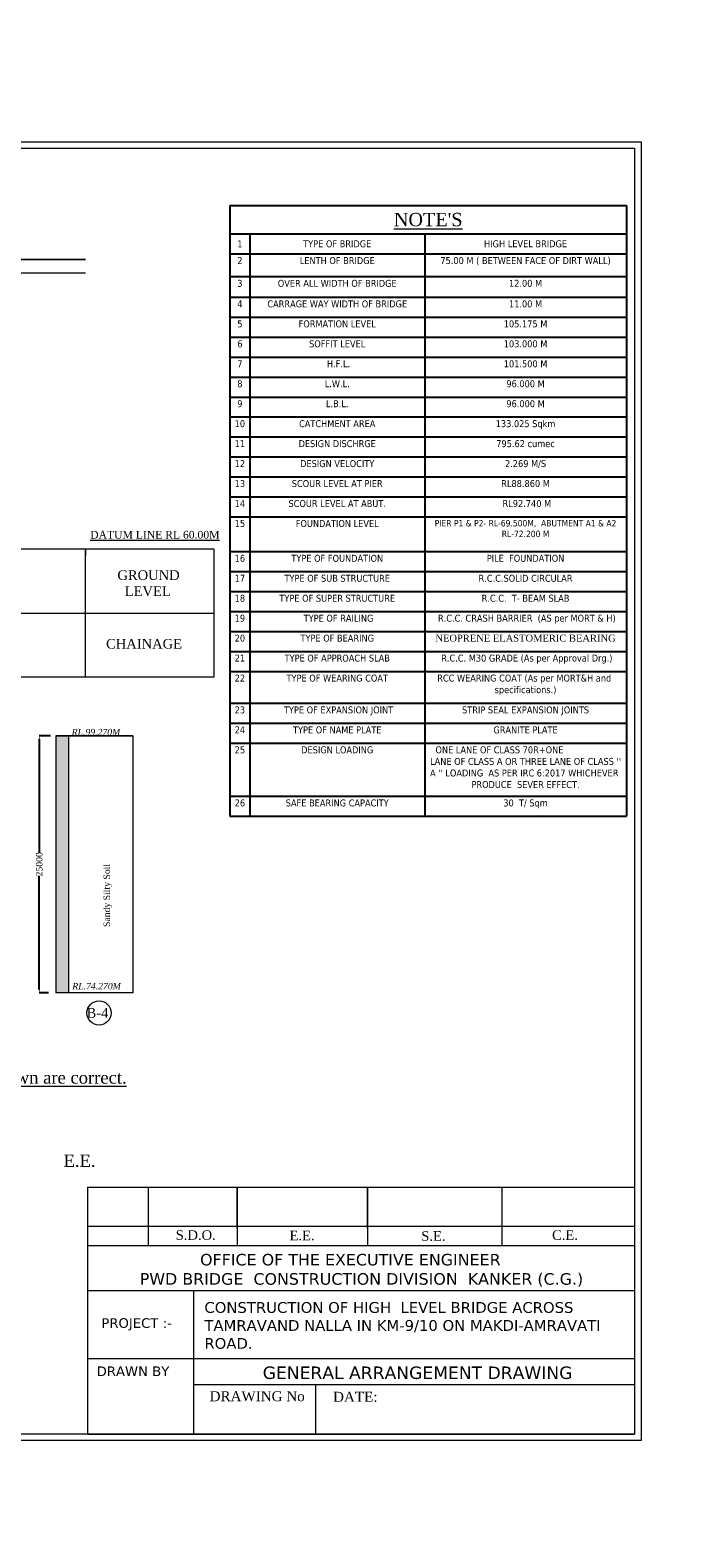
# Model space of a CAD drawing. Header units: millimetres. Extents: x -20950785 to 389010297, y -11535949 to 14056629.
# Tile 606 of 654: x 20290755 to 20392552, y -441575 to -206669. Entities that reach past the tile are written whole.
import ezdxf

# ---------------------------------------------------------------- set-up
doc = ezdxf.new("R2010")
doc.units = ezdxf.units.MM
doc.header["$LTSCALE"] = 60
doc.header["$MEASUREMENT"] = 0
doc.layers.add('TEX', color=6, linetype='Continuous')
doc.layers.add('TEXT', color=7, linetype='Continuous')
doc.styles.add('PDF Arial Bold', font='times.ttf')
doc.styles.add('style1', font='txt.shx', dxfattribs={"height": 1})
doc.dimstyles.get("Standard").update_dxf_attribs({"dimtxt": 400, "dimasz": 215, "dimexe": 0.18, "dimexo": 0.0625, "dimgap": 0.09, "dimtad": 0, "dimtih": 1, "dimtoh": 1, "dimdec": 0, "dimzin": 4, "dimdsep": 46, "dimtxsty": 'Standard', "dimblk": 'OPEN90', "dimcen": 0, "dimadec": 0, "dimazin": 1, "dimtfac": 1, "dimtdec": 0, "dimtix": 1, "dimtofl": 0, "dimtmove": 0, "dimatfit": 3, "dimldrblk": 'OPEN30', "dimfxl": 1, "dimtolj": 1, "dimtzin": 0, "dimarcsym": 0})

# ---------------------------------------------------------------- blocks, each defined once
blk = doc.blocks.new('*T3019')
at = {"color": 0, "linetype": 'ByBlock', "lineweight": -2, "ltscale": 2, "transparency": 16777216}
for p, q in [((0, 0), (61730, 0)), ((0, 0), (0, -95172)), ((61730, 0), (61730, -95172)), ((0, -4443), (61730, -4443)), ((3081, -4443), (3081, -95172)), ((30320, -4443), (30320, -95172)), ((0, -7553), (61730, -7553)), ((0, -11103), (61730, -11103)), ((0, -14308), (61730, -14308)), ((0, -17419), (61730, -17419)), ((0, -20529), (61730, -20529)), ((0, -23639), (61730, -23639)), ((0, -26750), (61730, -26750)), ((0, -29860), (61730, -29860)), ((0, -32970), (61730, -32970)), ((0, -36081), (61730, -36081)), ((0, -39191), (61730, -39191)), ((0, -42302), (61730, -42302)), ((0, -45412), (61730, -45412)), ((0, -48522), (61730, -48522)), ((0, -53946), (61730, -53946)), ((0, -57057), (61730, -57057)), ((0, -60167), (61730, -60167)), ((0, -63277), (61730, -63277)), ((0, -66388), (61730, -66388)), ((0, -69498), (61730, -69498)), ((0, -72609), (61730, -72609)), ((0, -77566), (61730, -77566)), ((0, -80677), (61730, -80677)), ((0, -83787), (61730, -83787)), ((0, -92062), (61730, -92062)), ((0, -95172), (61730, -95172))]:
    blk.add_line(p, q, dxfattribs=at)
at = {"color": 0, "linetype": 'Continuous', "lineweight": 9, "ltscale": 2, "transparency": 16777216}
for s, insert, char_height, width, attachment_point in [("{\\fTimes New Roman|b0|i0|c0|p18;\\L\\C256;NOTE'S}", (30865, -2221), 2081.86, 60731.2, 5), ('{\\fTahoma|b0|i0|c0|p34;\\C256;1', (1541, -5998), 1082.46, 2081.86, 5), ('{\\fTahoma|b0|i0|c0|p34;\\C256;TYPE OF BRIDGE}', (16701, -5998), 1082.46, 26239.82, 5), ('{\\fTahoma|b0|i0|c0|p34;\\C256;HIGH LEVEL BRIDGE}', (46025, -5998), 1082.46, 30410.94, 5), ('{\\fTahoma|b0|i0|c0|p34;\\C256;2', (1541, -8053), 1082.46, 2081.86, 2), ('{\\fTahoma|b0|i0|c0|p34;\\C256;LENTH OF BRIDGE }', (16701, -8053), 1082.46, 26239.82, 2), ('{\\fTahoma|b0|i0|c0|p34;\\C256;75.00 M ( BETWEEN FACE OF DIRT WALL)  }', (46025, -8053), 1082.46, 30410.94, 2), ('{\\fTahoma|b0|i0|c0|p34;\\C256;3', (1541, -11603), 1082.46, 2081.86, 2), ('{\\fTahoma|b0|i0|c0|p34;\\C256;OVER ALL WIDTH OF BRIDGE}', (16701, -11603), 1082.46, 26239.82, 2), ('{\\fTahoma|b0|i0|c0|p34;\\C256;12.00 M}', (46025, -11603), 1082.46, 30410.94, 2), ('{\\fTahoma|b0|i0|c0|p34;\\C256;4', (1541, -14808), 1082.46, 2081.86, 2), ('{\\fTahoma|b0|i0|c0|p34;\\C256;CARRAGE WAY WIDTH OF BRIDGE }', (16701, -14808), 1082.46, 26239.82, 2), ('{\\fTahoma|b0|i0|c0|p34;\\C256;11.00 M}', (46025, -14808), 1082.46, 30410.94, 2), ('{\\fTahoma|b0|i0|c0|p34;\\C256;5', (1541, -17918), 1082.46, 2081.86, 2), ('{\\fTahoma|b0|i0|c0|p34;\\C256;FORMATION LEVEL   }', (16701, -17918), 1082.46, 26239.82, 2), ('{\\fTahoma|b0|i0|c0|p34;\\C256;105.175 M}', (46025, -17918), 1082.46, 30410.94, 2), ('{\\fTahoma|b0|i0|c0|p34;\\C256;6', (1541, -21029), 1082.46, 2081.86, 2), ('{\\fTahoma|b0|i0|c0|p34;\\C256;SOFFIT LEVEL}', (16701, -21029), 1082.46, 26239.82, 2), ('{\\fTahoma|b0|i0|c0|p34;\\C256;103.000 M}', (46025, -21029), 1082.46, 30410.94, 2), ('{\\fTahoma|b0|i0|c0|p34;\\C256;7', (1541, -24139), 1082.46, 2081.86, 2), ('{\\fTahoma|b0|i0|c0|p34;\\C256; H.F.L. }', (16701, -24139), 1082.46, 26239.82, 2), ('{\\fTahoma|b0|i0|c0|p34;\\C256;101.500 M}', (46025, -24139), 1082.46, 30410.94, 2), ('{\\fTahoma|b0|i0|c0|p34;\\C256;8', (1541, -27249), 1082.46, 2081.86, 2), ('{\\fTahoma|b0|i0|c0|p34;\\C256;L.W.L.  }', (16701, -27249), 1082.46, 26239.82, 2), ('{\\fTahoma|b0|i0|c0|p34;\\C256;96.000 M}', (46025, -27249), 1082.46, 30410.94, 2), ('{\\fTahoma|b0|i0|c0|p34;\\C256;9', (1541, -30360), 1082.46, 2081.86, 2), ('{\\fTahoma|b0|i0|c0|p34;\\C256;L.B.L.  }', (16701, -30360), 1082.46, 26239.82, 2), ('{\\fTahoma|b0|i0|c0|p34;\\C256;96.000 M}', (46025, -30360), 1082.46, 30410.94, 2), ('{\\fTahoma|b0|i0|c0|p34;\\C256;10', (1541, -33470), 1082.46, 2081.86, 2), ('{\\fTahoma|b0|i0|c0|p34;\\C256;CATCHMENT AREA}', (16701, -33470), 1082.46, 26239.82, 2), ('{\\fTahoma|b0|i0|c0|p34;\\C256;133.025 Sqkm }', (46025, -33470), 1082.46, 30410.94, 2), ('{\\fTahoma|b0|i0|c0|p34;\\C256;11', (1541, -36581), 1082.46, 2081.86, 2), ('{\\fTahoma|b0|i0|c0|p34;\\C256;DESIGN DISCHRGE }', (16701, -36581), 1082.46, 26239.82, 2), ('{\\fTahoma|b0|i0|c0|p34;\\C256;795.62 cumec}', (46025, -36581), 1082.46, 30410.94, 2), ('{\\fTahoma|b0|i0|c0|p34;\\C256;12', (1541, -39691), 1082.46, 2081.86, 2), ('{\\fTahoma|b0|i0|c0|p34;\\C256;DESIGN VELOCITY}', (16701, -39691), 1082.46, 26239.82, 2), ('{\\fTahoma|b0|i0|c0|p34;\\C256;2.269 M/S}', (46025, -39691), 1082.46, 30410.94, 2), ('{\\fTahoma|b0|i0|c0|p34;\\C256;13', (1541, -42801), 1082.46, 2081.86, 2), ('{\\fTahoma|b0|i0|c0|p34;\\C256;SCOUR LEVEL AT PIER}', (16701, -42801), 1082.46, 26239.82, 2), ('{\\fTahoma|b0|i0|c0|p34;\\C256;RL88.860 M}', (46025, -42801), 1082.46, 30410.94, 2), ('{\\fTahoma|b0|i0|c0|p34;\\C256;14', (1541, -45912), 1082.46, 2081.86, 2), ('{\\fTahoma|b0|i0|c0|p34;\\C256;SCOUR LEVEL AT ABUT.}', (16701, -45912), 1082.46, 26239.82, 2), ('{\\fTahoma|b0|i0|c0|p34;\\C256; RL92.740 M}', (46025, -45912), 1082.46, 30410.94, 2), ('{\\fTahoma|b0|i0|c0|p34;\\C256;15', (1541, -49022), 1082.46, 2081.86, 2), ('{\\fTahoma|b0|i0|c0|p34;\\C256;FOUNDATION LEVEL}', (16701, -49022), 1082.46, 26239.82, 2), ('{\\fTahoma|b0|i0|c0|p34;\\C256;PIER P1 & P2- RL-69.500M,  ABUTMENT A1 & A2 RL-72.200 M}', (46025, -49022), 1000, 30410.94, 2), ('{\\fTahoma|b0|i0|c0|p34;\\C256;16', (1541, -54446), 1082.46, 2081.86, 2), ('{\\fTahoma|b0|i0|c0|p34;\\C256;TYPE OF FOUNDATION}', (16701, -54446), 1082.46, 26239.82, 2), ('{\\fTahoma|b0|i0|c0|p34;\\C256;PILE  FOUNDATION }', (46025, -54446), 1082.46, 30410.94, 2), ('{\\fTahoma|b0|i0|c0|p34;\\C256;17', (1541, -57556), 1082.46, 2081.86, 2), ('{\\fTahoma|b0|i0|c0|p34;\\C256;TYPE OF SUB STRUCTURE }', (16701, -57556), 1082.46, 26239.82, 2), ('{\\fTahoma|b0|i0|c0|p34;\\C256;R.C.C.SOLID CIRCULAR}', (46025, -57556), 1082.46, 30410.94, 2), ('{\\fTahoma|b0|i0|c0|p34;\\C256;18', (1541, -60667), 1082.46, 2081.86, 2), ('{\\fTahoma|b0|i0|c0|p34;\\C256;TYPE OF SUPER STRUCTURE }', (16701, -60667), 1082.46, 26239.82, 2), ('{\\fTahoma|b0|i0|c0|p34;\\C256;R.C.C.  T- BEAM SLAB }', (46025, -60667), 1082.46, 30410.94, 2), ('{\\fTahoma|b0|i0|c0|p34;\\C256;19', (1541, -63777), 1082.46, 2081.86, 2), ('{\\fTahoma|b0|i0|c0|p34;\\C256; TYPE OF RAILING}', (16701, -63777), 1082.46, 26239.82, 2), ('{\\fTahoma|b0|i0|c0|p34;\\C256; R.C.C. CRASH BARRIER  (AS per MORT & H)}', (46025, -63777), 1082.46, 30410.94, 2), ('{\\fTahoma|b0|i0|c0|p34;\\C256;20', (1541, -66887), 1082.46, 2081.86, 2), ('{\\fTahoma|b0|i0|c0|p34;\\C256;TYPE OF BEARING   }', (16701, -66887), 1082.46, 26239.82, 2), ('{\\fTimes New Roman|b0|i0|c0|p18;\\C256;NEOPRENE ELASTOMERIC BEARING}', (46025, -66887), 1082.46, 30410.94, 2), ('{\\fTahoma|b0|i0|c0|p34;\\C256;21', (1541, -69998), 1082.46, 2081.86, 2), ('{\\fTahoma|b0|i0|c0|p34;\\C256;TYPE OF APPROACH SLAB }', (16701, -69998), 1082.46, 26239.82, 2), ('{\\fTahoma|b0|i0|c0|p34;\\C256; R.C.C. M30 GRADE (As per Approval Drg.)}', (46025, -69998), 1082.46, 30410.94, 2), ('{\\fTahoma|b0|i0|c0|p34;\\C256;22', (1541, -73108), 1082.46, 2081.86, 2), ('{\\fTahoma|b0|i0|c0|p34;\\C256;TYPE OF WEARING COAT}', (16701, -73108), 1082.46, 26239.82, 2), ('{\\fTahoma|b0|i0|c0|p34;\\C256;RCC WEARING COAT (As per MORT&H and  specifications.)}', (46025, -73108), 1082.46, 30410.94, 2), ('{\\fTahoma|b0|i0|c0|p34;\\C256;23', (1541, -78066), 1082.46, 2081.86, 2), ('{\\fTahoma|b0|i0|c0|p34;\\C256; TYPE OF EXPANSION JOINT}', (16701, -78066), 1082.46, 26239.82, 2), ('{\\fTahoma|b0|i0|c0|p34;\\C256;STRIP SEAL EXPANSION JOINTS}', (46025, -78066), 1082.46, 30410.94, 2), ('{\\fTahoma|b0|i0|c0|p34;\\C256;24', (1541, -81176), 1082.46, 2081.86, 2), ('{\\fTahoma|b0|i0|c0|p34;\\C256;TYPE OF NAME PLATE   }', (16701, -81176), 1082.46, 26239.82, 2), ('{\\fTahoma|b0|i0|c0|p34;\\C256;GRANITE PLATE}', (46025, -81176), 1082.46, 30410.94, 2), ('{\\fTahoma|b0|i0|c0|p34;\\C256;25', (1541, -84287), 1082.46, 2081.86, 2), ('{\\fTahoma|b0|i0|c0|p34;\\C256;DESIGN LOADING}', (16701, -84287), 1082.46, 26239.82, 2), ("{\\fTahoma|b0|i0|c0|p34;\\C256;ONE LANE OF CLASS 70R+ONE                     LANE OF CLASS A OR THREE LANE OF CLASS '' A '' LOADING  AS PER IRC 6:2017 WHICHEVER  PRODUCE  SEVER EFFECT.}", (46025, -84287), 1082.456, 30410.94, 2), ('{\\fTahoma|b0|i0|c0|p34;\\C256;26', (1541, -92561), 1082.46, 2081.86, 2), ('{\\fTahoma|b0|i0|c0|p34;\\C256;SAFE BEARING CAPACITY }', (16701, -92561), 1082.46, 26239.82, 2), ('{\\fTahoma|b0|i0|c0|p34;\\C256;30  T/ Sqm}', (46025, -92561), 1082.46, 30410.94, 2)]:
    blk.add_mtext(s, dxfattribs=dict(at, insert=insert, char_height=char_height, width=width, attachment_point=attachment_point))
blk = doc.blocks.new('*D3270')
at = {"color": 0, "linetype": 'Continuous', "lineweight": -2, "ltscale": 2, "transparency": 16777216}
for p, q in [((20293911, -316637), (20292177, -316637)), ((20292177, -317137), (20292177, -334834)), ((20292177, -356137), (20292177, -338441)), ((20293634, -356637), (20292177, -356637))]:
    blk.add_line(p, q, dxfattribs=at)
at = {"color": 0, "linetype": 'Continuous', "lineweight": 9, "ltscale": 2, "transparency": 16777216}
for points in [[(20292094, -317137), (20292261, -317137), (20292177, -316637)], [(20292094, -356137), (20292261, -356137), (20292177, -356637)]]:
    blk.add_solid(points, dxfattribs=at)
at = {"layer": 'Defpoints', "color": 0, "linetype": 'Continuous', "lineweight": 9, "ltscale": 2, "transparency": 16777216}
for p in [(20293912, -316637), (20292177, -356637), (20293634, -356637)]:
    blk.add_point(p, dxfattribs=at)
at = {"color": 0, "linetype": 'Continuous', "lineweight": 9, "ltscale": 2, "transparency": 16777216, "insert": (20292177, -336637), "char_height": 1000, "attachment_point": 5, "rotation": 90, "style": 'PDF Arial Bold'}
blk.add_mtext('\\A1;25000', dxfattribs=at)

msp = doc.modelspace()

# ---------------------------------------------------------------- hatches: boundary and pattern name
at = {"linetype": 'Continuous', "lineweight": 9, "ltscale": 2}
h = msp.add_hatch(dxfattribs=at)
h.set_pattern_fill('AR-CONC', scale=100)
h.set_pattern_definition([(50, (4818379.9, 1405389.6), (717.260183, -62.752135), [75, -825]), (355, (4818379.9, 1405389.6), (-138.751334, 752.192134), [60, -660]), (100.4514445, (4818439.7, 1405384.4), (578.508847, 689.43999), [63.740192, -701.142112]), (46.1842, (4818379.9, 1405589.6), (1067.24133, -165.51928), [112.5, -1237.5]), (96.6356355, (4818468.8, 1405575.8), (934.661946, 974.1186), [95.61034, -1051.71376]), (351.184164, (4818379.9, 1405589.6), (934.661945, 974.1186), [90, -990]), (21, (4818479.9, 1405539.6), (596.907052, -402.61889), [75, -825]), (326, (4818479.9, 1405539.6), (243.315332, 725.150045), [60, -660]), (71.4514447, (4818529.65, 1405506.06), (840.222377, 322.531153), [63.74019, -701.142112]), (37.5, (4818379.9, 1405389.6), (12.1598553, 332.893854), [0, -652, 0, -670, 0, -662.5]), (7.5, (4818379.9, 1405389.6), (263.0695374, 394.411712), [0, -382, 0, -637, 0, -252.5]), (327.5, (4818156.9, 1405389.6), (533.822436, -22.5548717), [0, -250, 0, -780, 0, -1035]), (317.5, (4818056.9, 1405389.6), (583.18617, 100.104982), [0, -325, 0, -518, 0, -735])])
h.paths.add_polyline_path([(20296745.4, -316637.39), (20294745.4, -316637.39), (20294745.4, -356637.39), (20296745.4, -356637.39)])

# ---------------------------------------------------------------- linework, layer by layer
at = {"color": 7, "lineweight": 9, "ltscale": 2}
for p, q in [((20139349.75, -242326), (20299349.75, -242326)), ((20139349.75, -242401), (20299349.75, -242401)), ((20139349.75, -244501), (20299349.75, -244501))]:
    msp.add_line(p, q, dxfattribs=at)
at = {"color": 7, "linetype": 'Continuous', "lineweight": 9, "ltscale": 2}
for p, q in [((20289349.75, -287501), (20309349.75, -287501)), ((20299349.75, -287501), (20319349.75, -287501)), ((20299349.75, -307501), (20299349.75, -287501)), ((20299349.75, -287501), (20299349.75, -288501)), ((20319349.75, -287501), (20319349.75, -307501)), ((20299349.75, -297501), (20319349.75, -297501)), ((20309349.75, -307501), (20289349.75, -307501)), ((20319349.75, -307501), (20299349.75, -307501)), ((20294745.4, -316637.39), (20306745.4, -316637.39)), ((20306745.4, -316637.39), (20294745.4, -316637.39)), ((20294745.4, -316637.39), (20294745.4, -356637.39)), ((20296745.4, -316637.39), (20296745.4, -356637.39)), ((20306745.4, -316637.39), (20306745.4, -356637.39)), ((20306745.4, -356637.39), (20294745.4, -356637.39)), ((20299681.44, -386930.98, -13692.59), (20299681.44, -425420, -2327.17)), ((20299681.44, -425420, -2327.17), (20384895, -425420, -2327.17))]:
    msp.add_line(p, q, dxfattribs=at)
at = {"linetype": 'Continuous', "lineweight": 9}
for p, q in [((20109349.75, -297501), (20309349.75, -297501)), ((20299681.44, -386930.98, -13692.59), (20384895, -386930.98, -13692.59)), ((20309105.91, -386930.98, -13692.59), (20309105.91, -396008.91, -13692.59)), ((20323006.89, -393365.53, -13692.59), (20323006.89, -386930.98, -13692.59)), ((20323006.89, -386930.98, -13692.59), (20323006.89, -396008.91, -13692.59)), ((20343267.64, -393365.53, -13692.59), (20343267.64, -386930.98, -13692.59)), ((20343267.64, -386930.98, -13692.59), (20343267.64, -396008.91, -13692.59)), ((20364202.09, -386930.98, -13692.59), (20364202.09, -396008.91, -13692.59)), ((20299681.44, -393036.53, -13692.59), (20384895, -393036.53, -13692.59)), ((20299681.44, -396008.91, -13692.59), (20384895, -396008.91, -13692.59)), ((20299699.03, -403036.62, -13692.59), (20384895, -403036.62, -13692.59)), ((20316196.56, -403036.62, -1403.81), (20316196.56, -425420, -1403.81)), ((20299699.03, -413636.36, -7895.16), (20306107.75, -413636.36, -5527.83)), ((20306107.75, -413636.36, -1403.81), (20384895, -413636.36, 27699.46)), ((20316196.56, -417688.51, -40156.42), (20384895, -417688.51, -2327.17)), ((20335181.5, -417688.51, -13692.59), (20335181.5, -425420, -13692.59))]:
    msp.add_line(p, q, dxfattribs=at)
at = {"color": 7, "linetype": 'Continuous', "lineweight": 9, "ltscale": 2, "elevation": -2327.17}
for points in [[(20101965.5, -224068.5), (20385895, -224068.5), (20385895, -426420), (20101965.5, -426420)], [(20102965.5, -225068.5), (20384895, -225068.5), (20384895, -425420), (20102965.5, -425420)]]:
    msp.add_lwpolyline(points, close=True, dxfattribs=at)
at = {"color": 7, "linetype": 'Continuous', "lineweight": 9, "ltscale": 2}
for centre, radius in [((20251548.54, -371605.81), 347474.95), ((20301483.32, -359791.5), 1886.25)]:
    msp.add_circle(centre, radius, dxfattribs=at)

# ---------------------------------------------------------------- block references
msp.add_blockref('*T3019', (20321874.5, -233969.58))

# ---------------------------------------------------------------- texts
at = {"linetype": 'Continuous', "lineweight": 9, "attachment_point": 1}
for s, insert, char_height in [('{\\fTimes New Roman|b0|i0|c0|p18;\\LDATUM LINE RL 60.00M}', (20300104.27, -284681.77), 1200), ('{\\fTimes New Roman|b0|i0|c0|p18;GROUND\\P  LEVEL}', (20304343.92, -290830.96), 1500), ('{\\fTimes New Roman|b0|i0|c0|p18;CHAINAGE}', (20302573.07, -301526.03), 1500)]:
    msp.add_mtext(s, dxfattribs=dict(at, insert=insert, char_height=char_height))
for s, insert, char_height, width in [('\\pi5418.09167,t45718.09167;{\\fTimes New Roman|b0|i0|c0|p18;\\L ELEVATION OF \\P\\pi2504.57329,t42804.57329;ABUTMENT ELEMENT \\P\\pi7381.21352,t47681.21352;DIRECTION}', (18206131.15, -303206.79), 1300, 25045.2677), ('\\pi7448.80773;{\\fTimes New Roman|b0|i0|c0|p18;\\LCertified that the boring details  shown are correct.}', (18305389.45, -303601.44), 1915.15152, 72153.3279), ('\\pi5418.09167,t45718.09167;{\\fTimes New Roman|b0|i0|c0|p18;\\L ELEVATION OF \\P\\pi2504.57329,t42804.57329;ABUTMENT ELEMENT \\P\\pi7381.21352,t47681.21352;DIRECTION}', (20136472.32, -358204.35), 1300, 25045.2677), ('\\pi5418.09167,t45718.09167;{\\fTimes New Roman|b0|i0|c0|p18;\\L ELEVATION OF \\P\\pi2504.57329,t42804.57329;ABUTMENT ELEMENT \\P\\pi7381.21352,t47681.21352;DIRECTION}', (14648301.79, -365064.49), 1300, 25045.2677), ('\\pi7448.80773;{\\fTimes New Roman|b0|i0|c0|p18;\\LCertified that the boring details  shown are correct.}', (20239454.83, -368896.83), 1915.15152, 72153.3279), ('\\pi7448.80773;{\\fTimes New Roman|b0|i0|c0|p18;\\LCertified that the boring details  shown are correct.}', (14742296.26, -375947.99), 1915.15152, 72153.3279), ('\\pi5418.09167,t45718.09167;{\\fTimes New Roman|b0|i0|c0|p18;\\L ELEVATION OF \\P\\pi2504.57329,t42804.57329;ABUTMENT ELEMENT \\P\\pi7381.21352,t47681.21352;DIRECTION}', (16064187.57, -388923.96), 1300, 25045.2677), ('\\pi7448.80773;{\\fTimes New Roman|b0|i0|c0|p18;\\LCertified that the boring details  shown are correct.}', (16179622.17, -398178.72), 1915.15152, 72153.3279), ('\\pi5418.09167,t45718.09167;{\\fTimes New Roman|b0|i0|c0|p18;\\L ELEVATION OF \\P\\pi2504.57329,t42804.57329;ABUTMENT ELEMENT \\P\\pi7381.21352,t47681.21352;DIRECTION}', (13515587.71, -425737.18), 1300, 25045.2677)]:
    msp.add_mtext(s, dxfattribs=dict(at, insert=insert, char_height=char_height, width=width))
at = {"color": 7, "linetype": 'Continuous', "lineweight": 9, "ltscale": 2, "char_height": 1000, "width": 5796.7256, "attachment_point": 3, "style": 'PDF Arial Bold'}
for s, insert in [('{\\fTimes New Roman|b0|i1|c0|p18;RL.99.270M}', (20304776.19, -315532.28)), ('{\\fTimes New Roman|b0|i1|c0|p18;RL.74.270M}', (20304869.52, -355116.31))]:
    msp.add_mtext(s, dxfattribs=dict(at, insert=insert))
at = {"color": 7, "linetype": 'Continuous', "lineweight": 9, "ltscale": 2, "insert": (20302185.43, -346399.68), "char_height": 1000, "attachment_point": 1, "rotation": 90, "style": 'PDF Arial Bold'}
msp.add_mtext_dynamic_manual_height_columns('\\pt5000;Sandy Silty Soil', width=10318.2363, gutter_width=1, heights=[0], dxfattribs=at)
at = {"color": 7, "linetype": 'Continuous', "lineweight": 9, "ltscale": 2, "insert": (20302932.4, -359031.95), "char_height": 1500, "attachment_point": 3, "style": 'PDF Arial Bold'}
msp.add_mtext('B-4', dxfattribs=at)
at = {"linetype": 'Continuous', "lineweight": 9, "attachment_point": 1, "style": 'style1'}
for s, insert, char_height in [('{\\fTimes New Roman|b0|i0|c0|p18;\\H0.90422x;E.E.  \\H1.10592x;                      }', (20295954.19, -381865.21), 2118.0044), ('{\\fTimes New Roman|b0|i0|c0|p18;\\H0.96451x;S.D.O.     \\H1.0368x;                    }', (20313422.39, -393644.23, 20075.32), 1556.0255), ('{\\fTimes New Roman|b0|i0|c0|p18;\\H0.96451x;E.E.  \\H1.0368x;                       }', (20331144, -393712.68, -13692.59), 1556.0255), ('{\\fTimes New Roman|b0|i0|c0|p18;\\H0.96451x;S.E. \\H1.0368x;                        }', (20351661.37, -393791.46, -13692.59), 1556.0255), ('{\\fTimes New Roman|b0|i0|c0|p18;\\H0.96451x;C.E.\\H1.0368x;                         }', (20372031.92, -393653.23, -13692.59), 1556.0255), ('{\\fTimes New Roman|b0|i0|c0|p18;                        \\fVerdana|b0|i0|c0|p34;\\H1.15741x;OFFICE OF THE EXECUTIVE ENGINEER \\P      PWD BRIDGE  CONSTRUCTION DIVISION  KANKER (C.G.)   }', (20303114.57, -397330.53, -40706.92), 1556.0255), ('{\\fVerdana|b0|i0|c0|p34;\\H0.96451x;PROJECT :-    \\fTimes New Roman|b0|i0|c0|p18;\\H1.0368x;                   }', (20301837.02, -407357.39, -47460.51), 1556.0255), ('{\\fVerdana|b0|i0|c0|p34;\\H0.96451x;DRAWN BY  \\fTimes New Roman|b0|i0|c0|p18; \\H1.0368x;                     }', (20301101.24, -414868.03, 20075.32), 1556.0255), ('{\\fVerdana|b0|i0|c0|p34;GENERAL ARRANGEMENT DRAWING       \\fTimes New Roman|b0|i0|c0|p18;                }', (20326967.56, -414877.56, -13692.59), 1945.03187), ('{\\fTimes New Roman|b0|i0|c0|p18;DRAWING No                      }', (20318699.31, -418729.76, -13692.59), 1556.0255), ('{\\fTimes New Roman|b0|i0|c0|p18;DATE:                       }', (20337927.74, -418821.76, 20075.32), 1556.0255)]:
    msp.add_mtext(s, dxfattribs=dict(at, insert=insert, char_height=char_height))
at = {"linetype": 'Continuous', "lineweight": 9, "insert": (20317886.95, -404842.45, -47460.51), "char_height": 1680, "width": 66426.843, "attachment_point": 1, "style": 'style1'}
msp.add_mtext('{\\fVerdana|b0|i0|c0|p34;CONSTRUCTION OF HIGH  LEVEL BRIDGE ACROSS TAMRAVAND NALLA IN KM-9/10 ON MAKDI-AMRAVATI ROAD.\\fTimes New Roman|b0|i0|c0|p18;   }', dxfattribs=at)
at = {"layer": 'TEX', "color": 7, "lineweight": 9, "char_height": 1250, "width": 21243.5474, "attachment_point": 1}
for s, insert in [('\\pi610.48396;{\\fTimes New Roman|b1|i0|c0|p18;TYPICAL SECTION OF \\P\\pi2269.62414;RETAINING WALL }', (18293764.25, -360979.75)), ('\\pi610.48396;{\\fTimes New Roman|b1|i0|c0|p18;\\LTYPICAL SECTION OF \\P\\pi2269.62414;RETAINING WALL }', (20227788.75, -410912.25))]:
    msp.add_mtext(s, dxfattribs=dict(at, insert=insert))
at = {"layer": 'TEXT', "linetype": 'Continuous', "lineweight": 9, "char_height": 1300, "attachment_point": 1}
for s, insert, width in [('\\pi2427.77062;{\\fTimes New Roman|b0|i0|c0|p18;\\LELEVATION OF PIER \\P\\pi3593.74034;ALONG CURRENT \\P\\pi6498.82325;DIRECTION  }', (18241239.12, -302843.37), 23280.4872), ('\\pi1974.11068;{\\fTimes New Roman|b0|i0|c0|p18;\\LELEVATION OF PIER \\P\\pi3681.82517;ALONG TRAFFIC  \\P\\pi6045.16331;DIRECTION  }', (18262319, -302596.66), 22373.1673), ('\\pi2427.77062;{\\fTimes New Roman|b0|i0|c0|p18;\\LELEVATION OF PIER \\P\\pi3593.74034;ALONG CURRENT \\P\\pi6498.82325;DIRECTION  }', (20172211.17, -349395.44), 23280.4872), ('\\pi1974.11068;{\\fTimes New Roman|b0|i0|c0|p18;\\LELEVATION OF PIER \\P\\pi3681.82517;ALONG TRAFFIC  \\P\\pi6045.16331;DIRECTION  }', (20192853.61, -349848.16), 22373.1673), ('\\pi2427.77062;{\\fTimes New Roman|b0|i0|c0|p18;\\LELEVATION OF PIER \\P\\pi3593.74034;ALONG CURRENT \\P\\pi6498.82325;DIRECTION  }', (14680533.09, -379063.5), 23280.4872), ('\\pi1974.11068;{\\fTimes New Roman|b0|i0|c0|p18;\\LELEVATION OF PIER \\P\\pi3681.82517;ALONG TRAFFIC  \\P\\pi6045.16331;DIRECTION  }', (14701175.54, -379516.22), 22373.1673), ('\\pi2427.77062;{\\fTimes New Roman|b0|i0|c0|p18;\\LELEVATION OF PIER \\P\\pi3593.74034;ALONG CURRENT \\P\\pi6498.82325;DIRECTION  }', (16099926.42, -380115.05), 23280.4872), ('\\pi1974.11068;{\\fTimes New Roman|b0|i0|c0|p18;\\LELEVATION OF PIER \\P\\pi3681.82517;ALONG TRAFFIC  \\P\\pi6045.16331;DIRECTION  }', (16120568.86, -380567.77), 22373.1673), ('\\pi2427.77062;{\\fTimes New Roman|b0|i0|c0|p18;\\LELEVATION OF PIER \\P\\pi3593.74034;ALONG CURRENT \\P\\pi6498.82325;DIRECTION  }', (13548850.92, -419096.5), 23280.4872), ('\\pi1974.11068;{\\fTimes New Roman|b0|i0|c0|p18;\\LELEVATION OF PIER \\P\\pi3681.82517;ALONG TRAFFIC  \\P\\pi6045.16331;DIRECTION  }', (13569493.36, -419549.21), 22373.1673)]:
    msp.add_mtext(s, dxfattribs=dict(at, insert=insert, width=width))

# ---------------------------------------------------------------- dimensions: what is measured, and where the dimension line sits
at = {"color": 7, "linetype": 'Continuous', "lineweight": 9, "ltscale": 2}
dim = msp.add_linear_dim(base=(20292177.4, -356637.39), p1=(20293911.5, -316637.39), p2=(20293633.59, -356637.39), angle=90, text='25000', dimstyle='Standard', override={"dimtxt": 1000, "dimasz": 500, "dimtxsty": 'PDF Arial Bold', "dimfxl": 300}, dxfattribs=at)
dim.commit()
dim.dimension.update_dxf_attribs({"geometry": '*D3270', "text_midpoint": (20292177.4, -336637.39), "text_rotation": 90})

doc.saveas('drawing.dxf')
